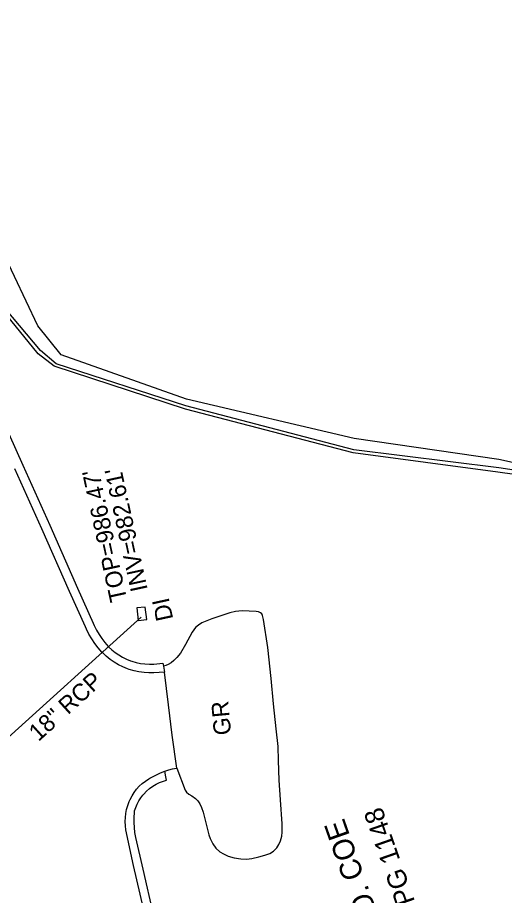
# Model space of a CAD drawing. Extents: x 1614611 to 1617571, y 898867 to 905462.
# Drawn here: x 1615858.2 to 1615972.1, y 904280.1 to 904485.6 of the extents above; entities that cross this region are included whole.
import ezdxf

# ---------------------------------------------------------------- set-up
doc = ezdxf.new("R2010")
doc.units = 0
for name, color, linetype in [('Exist Boundary Watershed Residential C 05', 7, 'Continuous'), ('Exist Roads Soil', 7, 'Continuous'), ('Exist Roads Soil Text', 7, 'Continuous'), ('Exist Structure Minor Drop Inlet Top Elevation', 7, 'Continuous'), ('Exist Structure Minor Pipes RCP 18 Inch Invert', 7, 'Continuous'), ('Exist Utilities TV UG Cable SUE LOS B', 7, 'Continuous'), ('Exist Utilities TV UG FO Cable SUE LOS B', 7, 'Continuous'), ('Prop Drainage Structure Catch Basin Adjust CELL', 7, 'Continuous'), ('Prop Drainage Structure Catch Basin Grate 840 03E Label', 7, 'Continuous'), ('Prop Drainage Structure Drop Inlet Grate 3 Narrow Slots and Sag Grates 840 24 Label', 7, 'Continuous'), ('Prop Drainage Structure Pipe Removal', 7, 'Continuous'), ('Prop Drainage Structure Pipe Removal Label', 7, 'Continuous'), ('Prop Erosion Embankment Toe Protection CELL', 7, 'Continuous'), ('Prop Erosion Embankment Toe Protection with Rip Rap 3 Detail CELL', 7, 'Continuous'), ('Scratch_Level_1', 7, 'Continuous')]:
    doc.layers.add(name, color=color, linetype=linetype)

msp = doc.modelspace()

# ---------------------------------------------------------------- linework, layer by layer
at = {"layer": 'Exist Boundary Watershed Residential C 05'}
for points in [[(1615853.12, 904394.83), (1615859.38, 904380.83), (1615865.7, 904366.79), (1615872.17, 904352.07), (1615875.85, 904343.83), (1615876.09, 904343.31), (1615876.63, 904342.25), (1615877.23, 904341.24), (1615877.89, 904340.26), (1615878.61, 904339.33), (1615879.38, 904338.44), (1615879.47, 904338.35), (1615880.24, 904337.64), (1615881.04, 904337), (1615881.88, 904336.42), (1615882.75, 904335.9), (1615883.67, 904335.44), (1615884.61, 904335.04), (1615884.9, 904334.94), (1615885.92, 904334.64), (1615886.96, 904334.44), (1615887.97, 904334.31), (1615889.03, 904334.28), (1615890.05, 904334.3), (1615892.15, 904334.52)], [(1615893.5, 904257.65), (1615891.93, 904266.36), (1615889.96, 904275.68), (1615887.58, 904286.27), (1615885.87, 904293.7), (1615885.64, 904294.86), (1615885.5, 904296.02), (1615885.43, 904297.19), (1615885.44, 904298.37), (1615885.53, 904299.54), (1615885.57, 904299.9), (1615885.81, 904300.71), (1615886.13, 904301.49), (1615886.52, 904302.24), (1615886.98, 904302.96), (1615887.5, 904303.62), (1615887.72, 904303.86), (1615888.36, 904304.53), (1615889.06, 904305.14), (1615889.8, 904305.68), (1615890.59, 904306.16), (1615891.42, 904306.57), (1615892.28, 904306.9), (1615893.01, 904307.12)]]:
    msp.add_lwpolyline(points, dxfattribs=at)
at = {"layer": 'Exist Roads Soil'}
msp.add_lwpolyline([(1615895.41, 904309.92), (1615897.36, 904304.81), (1615897.73, 904304.29), (1615898.26, 904303.81), (1615898.96, 904303.41), (1615899.79, 904302.81), (1615900.35, 904302.25), (1615900.8, 904301.57), (1615901.24, 904300.73), (1615901.58, 904299.64), (1615902.91, 904294.35), (1615903.22, 904293.43), (1615903.85, 904292.25), (1615904.57, 904291.16), (1615905.52, 904290.3), (1615906.35, 904289.85), (1615907.43, 904289.35), (1615908.84, 904288.94), (1615910.38, 904288.7), (1615911.75, 904288.61), (1615913.02, 904288.8), (1615914.59, 904289.17), (1615916.02, 904289.59), (1615917.21, 904289.98), (1615918.07, 904290.53), (1615918.8, 904291.25), (1615919.33, 904292.09), (1615919.72, 904292.91), (1615920.03, 904294), (1615920.11, 904294.95), (1615920.06, 904296.88), (1615919.69, 904302.51), (1615919.37, 904307.12), (1615919.25, 904311.69), (1615919.11, 904315), (1615918.69, 904319.12), (1615918.02, 904325.02), (1615917.53, 904330.93), (1615916.7, 904338.21), (1615915.72, 904344.71), (1615915.45, 904345.68), (1615915.3, 904346.02), (1615914.99, 904346.32), (1615914.57, 904346.5), (1615913.99, 904346.6), (1615910.72, 904346.73), (1615909.19, 904346.62), (1615907.83, 904346.3), (1615903.65, 904344.85), (1615901.29, 904343.91), (1615900.53, 904343.43), (1615899.82, 904342.83), (1615899, 904341.76), (1615897.48, 904338.89), (1615896.27, 904336.84), (1615895.44, 904335.81), (1615894.74, 904335.11), (1615894.09, 904334.57), (1615893.44, 904334.21), (1615892.84, 904333.94), (1615892.35, 904333.78)], dxfattribs=at)
at = {"layer": 'Exist Utilities TV UG Cable SUE LOS B'}
msp.add_lwpolyline([(1616027.58, 904363.35), (1616023.21, 904368.31), (1616017.83, 904371.19), (1615998.91, 904375.25), (1615970.55, 904379.25), (1615936.7, 904383.75), (1615897.49, 904393.93), (1615866.72, 904404.04), (1615862.97, 904406.89), (1615854.55, 904417.3), (1615840.06, 904422.53), (1615819.41, 904426.03), (1615794.82, 904424.38), (1615770.62, 904419.24), (1615748.65, 904413.39), (1615748.63, 904413.39)], dxfattribs=at)
at = {"layer": 'Exist Utilities TV UG FO Cable SUE LOS B'}
msp.add_lwpolyline([(1616082.03, 904205.63), (1616078.76, 904211.5), (1616072.95, 904217.64), (1616063.83, 904236.79), (1616050.03, 904274.65), (1616036.99, 904318.99), (1616023.92, 904368.58), (1616017.91, 904371.93), (1615998.76, 904375.92), (1615970.79, 904380.24), (1615936.88, 904384.46), (1615897.53, 904394.73), (1615867.22, 904404.56), (1615863.54, 904407.73), (1615855.35, 904417.46), (1615839.69, 904423.44), (1615819.45, 904426.72), (1615794.88, 904425.22), (1615770.33, 904420), (1615748.51, 904414.05)], dxfattribs=at)
at = {"layer": 'Prop Drainage Structure Catch Basin Grate 840 03E Label'}
msp.add_lwpolyline([(1616024.8, 904379.75), (1616007.51, 904376.09), (1615983.58, 904379.37), (1615970.76, 904382.21), (1615936.94, 904387.13), (1615897.7, 904396.33), (1615868.35, 904406.71), (1615862.89, 904413.51), (1615851.92, 904436.53), (1615843.3, 904450.47), (1615836.53, 904457.93), (1615811.09, 904476.14), (1615780.1, 904485.64), (1615765.05, 904484.84), (1615750.44, 904471.86), (1615740.03, 904463.22)], dxfattribs=at)
at = {"layer": 'Prop Erosion Embankment Toe Protection CELL'}
msp.add_lwpolyline([(1615888.02, 904347.65), (1615886.11, 904347.43), (1615886.42, 904344.51), (1615888.41, 904344.71), (1615888.02, 904347.65)], dxfattribs=at)
at = {"layer": 'Prop Erosion Embankment Toe Protection with Rip Rap 3 Detail CELL'}
msp.add_line((1615829.54, 904293.22), (1615887.06, 904345.26), dxfattribs=at)
at = {"layer": 'Scratch_Level_1'}
for points in [[(1615887.64, 904277.08), (1615885.33, 904287.12), (1615883.54, 904295.48), (1615883.41, 904296.44), (1615883.36, 904297.41), (1615883.39, 904298.37), (1615883.5, 904299.33), (1615883.68, 904300.28), (1615883.95, 904301.21), (1615884.29, 904302.11), (1615884.51, 904302.6), (1615884.95, 904303.44), (1615885.45, 904304.23), (1615886.03, 904304.98), (1615886.66, 904305.68), (1615887.35, 904306.33), (1615888.09, 904306.91), (1615888.88, 904307.43), (1615889.14, 904307.58), (1615890.34, 904308.22), (1615891.58, 904308.8), (1615892.66, 904309.24), (1615893.54, 904309.54), (1615894.44, 904309.76), (1615895.35, 904309.91), (1615895.41, 904309.92), (1615894.35, 904317.64), (1615893.49, 904324.72), (1615892.55, 904332.43), (1615890.09, 904332.25), (1615888.9, 904332.23), (1615887.76, 904332.3), (1615886.57, 904332.45), (1615885.42, 904332.71), (1615884.29, 904333.04), (1615883.9, 904333.18), (1615882.83, 904333.63), (1615881.8, 904334.15), (1615880.8, 904334.74), (1615879.85, 904335.4), (1615878.94, 904336.13), (1615878.09, 904336.91), (1615877.92, 904337.08), (1615877.06, 904338.06), (1615876.27, 904339.09), (1615875.54, 904340.17), (1615874.88, 904341.29), (1615874.29, 904342.45), (1615874.04, 904343.01), (1615870.35, 904351.26), (1615863.88, 904365.98), (1615857.57, 904380.02)], [(1615892.15, 904334.52), (1615892.35, 904333.78), (1615892.55, 904332.43)], [(1615893.01, 904307.12), (1615892.88, 904307.91), (1615892.66, 904309.24)]]:
    msp.add_lwpolyline(points, dxfattribs=at)

# ---------------------------------------------------------------- texts
at = {"layer": 'Exist Roads Soil Text'}
msp.add_text('GR', height=4, rotation=95.1478, dxfattribs=at).set_placement((1615908.16, 904317.82))
at = {"layer": 'Exist Structure Minor Drop Inlet Top Elevation'}
msp.add_text("TOP=986.47'", height=4, rotation=102.2667, dxfattribs=at).set_placement((1615883.83, 904349.33))
at = {"layer": 'Exist Structure Minor Pipes RCP 18 Inch Invert'}
msp.add_text("INV=982.61'", height=4, rotation=102.2667, dxfattribs=at).set_placement((1615888.65, 904351.74))
at = {"layer": 'Prop Drainage Structure Catch Basin Adjust CELL'}
msp.add_text('DI', height=4, rotation=102.2667, dxfattribs=at).set_placement((1615894.62, 904344.86))
at = {"layer": 'Prop Drainage Structure Drop Inlet Grate 3 Narrow Slots and Sag Grates 840 24 Label'}
msp.add_text('18" RCP', height=4, rotation=42.1394, dxfattribs=at).set_placement((1615863.05, 904316.02))
at = {"layer": 'Prop Drainage Structure Pipe Removal'}
msp.add_text('LORI O. COE', height=5, rotation=109.3807, dxfattribs=at).set_placement((1615948.07, 904259.82))
at = {"layer": 'Prop Drainage Structure Pipe Removal Label'}
msp.add_text('DB 3190 PG 1148', height=4.5, rotation=109.3807, dxfattribs=at).set_placement((1615959.53, 904255.03))

doc.saveas('drawing.dxf')
